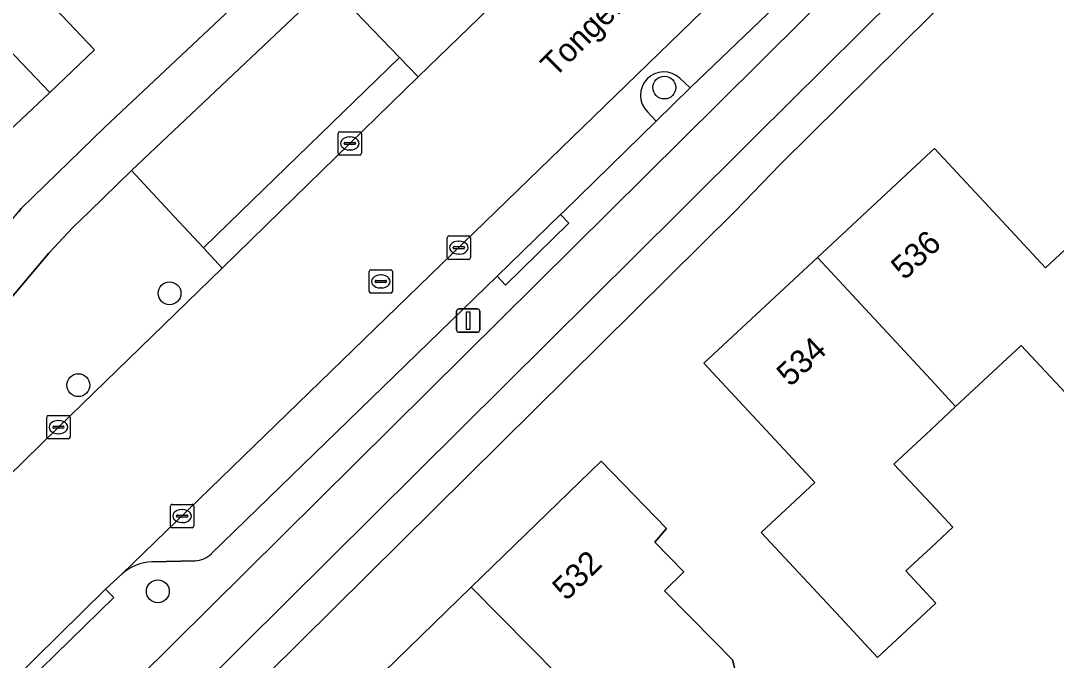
# Model space of a CAD drawing. Extents: x 162879 to 165540, y 384011 to 385181.
# Drawn here: x 163961 to 164005.38, y 384230.78 to 384258.16 of the extents above; entities that cross this region are included whole.
import ezdxf

# ---------------------------------------------------------------- set-up
doc = ezdxf.new("R2010")
doc.units = 0
for name, color, linetype in [('IMGEO_Boom', 7, 'Continuous'), ('IMGEO_Erf', 7, 'Continuous'), ('IMGEO_Fietspad_open', 7, 'Continuous'), ('IMGEO_Groenvoorziening', 7, 'Continuous'), ('IMGEO_Kolk', 7, 'Continuous'), ('IMGEO_Lichtmast', 7, 'Continuous'), ('IMGEO_Openbare_ruimte_label', 7, 'Continuous'), ('IMGEO_Pand', 7, 'Continuous'), ('IMGEO_Pand_nummerreeks', 7, 'Continuous'), ('IMGEO_Parkeervlak_open', 7, 'Continuous'), ('IMGEO_Rijbaan_lokaal_gesloten', 7, 'Continuous'), ('IMGEO_Rioolput', 7, 'Continuous'), ('IMGEO_Verkeerseiland_open', 7, 'Continuous'), ('IMGEO_Voetpad_open', 7, 'Continuous')]:
    doc.layers.add(name, color=color, linetype=linetype)

msp = doc.modelspace()

# ---------------------------------------------------------------- linework, layer by layer
at = {"layer": 'IMGEO_Boom'}
for centre in [(163988.587, 384255.303), (163967.38, 384246.494), (163963.471, 384242.56), (163966.878, 384233.731)]:
    msp.add_circle(centre, 0.489, dxfattribs=at)
at = {"layer": 'IMGEO_Erf'}
for points in [[(164054.659, 384311.633), (164016.589, 384274.641), (164013.705, 384271.839), (164009.873, 384268.115), (164006.301, 384264.46), (164004.769, 384262.989), (164003.136, 384261.267), (164000.53, 384258.712), (164000.421, 384258.798), (164000, 384258.382), (163993.563, 384252.019), (163991.6, 384250), (163967.269, 384225.92)], [(164006.403, 384241.554), (164003.876, 384244.264), (164001.068, 384241.645), (164000, 384240.649), (163998.426, 384239.181), (164000, 384237.492), (164000.946, 384236.477), (164000, 384235.595), (163998.936, 384234.603), (164000, 384233.459), (164000.217, 384233.226), (164000, 384233.024), (163997.721, 384230.902), (163996.147, 384232.592), (163992.74, 384236.252), (163995.038, 384238.391), (163990.281, 384243.499), (163995.146, 384248.028), (163997.264, 384250), (164000, 384252.547), (164000.159, 384252.695), (164002.672, 384250), (164004.921, 384247.588), (164007.2, 384249.713)], [(163976.038, 384229.763), (163980.305, 384233.904), (163985.874, 384239.31), (163988.681, 384236.426), (163988.178, 384235.832), (163989.421, 384234.574), (163988.59, 384233.752), (163990.749, 384231.57), (163991.514, 384230.806), (163992.767, 384225.971)]]:
    msp.add_lwpolyline(points, dxfattribs=at)
at = {"layer": 'IMGEO_Fietspad_open'}
for points in [[(163952.698, 384236.935), (163962.207, 384248.21), (163963.237, 384249.314), (163963.944, 384250), (163965.748, 384251.752), (163974.212, 384259.744), (163980.085, 384265.216), (163983.091, 384267.87), (163990.403, 384273.737), (163995.691, 384277.98), (163996.523, 384278.637), (164000, 384281.541), (164000.811, 384282.218), (164002.596, 384283.885), (164005.472, 384286.656), (164009.249, 384290.386), (164048.264, 384328.35)], [(164038.698, 384321.975), (164000, 384284.353), (163999.503, 384283.87), (163997.215, 384281.927), (163981.644, 384269.371), (163977.889, 384266.075), (163970.001, 384258.672), (163964.607, 384253.61), (163961.028, 384250.126), (163960.922, 384250)], [(164056.261, 384318.565), (164052.162, 384314.789), (164006.668, 384270.584), (164000.239, 384263.885), (164000, 384263.648), (163990.948, 384254.661), (163986.238, 384250), (163945.765, 384209.948), (163927.179, 384191.226)], [(163960.692, 384221.686), (163966.751, 384227.692), (163989.256, 384250), (163992.452, 384253.182), (164000, 384260.664), (164001.789, 384262.437), (164008.279, 384269.229), (164053.426, 384313.105), (164057.135, 384316.464)]]:
    msp.add_lwpolyline(points, dxfattribs=at)
at = {"layer": 'IMGEO_Groenvoorziening'}
msp.add_lwpolyline([(163950.586, 384271.114), (163948.675, 384269.285), (163962.252, 384255.095), (163964.164, 384256.924), (163962.495, 384258.668)], close=True, dxfattribs=at)
for points in [[(163978.041, 384255.759), (163982.381, 384259.977)], [(163974.212, 384259.744), (163977.238, 384256.594)], [(163977.238, 384256.594), (163978.041, 384255.759)], [(163987.857, 384254.267), (163988.24, 384253.859), (163989.694, 384255.291), (163989.249, 384255.698)], [(163952.731, 384236.224), (163955.276, 384233.578), (163962.618, 384240.761), (163969.641, 384247.575), (163968.831, 384248.444), (163967.381, 384250), (163965.748, 384251.752), (163963.944, 384250), (163963.237, 384249.314), (163962.207, 384248.21), (163952.698, 384236.935)]]:
    msp.add_lwpolyline(points, dxfattribs=at)
msp.add_arc((163988.562, 384254.974), 0.998, 46.4856, 225.0974, dxfattribs=at)
at = {"layer": 'IMGEO_Kolk'}
for p, q in [((163974.605, 384252.486), (163974.605, 384253.338)), ((163974.68, 384253.412), (163975.532, 384253.412)), ((163975.606, 384253.338), (163975.606, 384252.486)), ((163974.864, 384252.906), (163974.864, 384252.918)), ((163975.302, 384252.869), (163974.904, 384252.869)), ((163974.907, 384252.955), (163975.305, 384252.955)), ((163975.093, 384253.192), (163975.118, 384253.192)), ((163975.348, 384252.918), (163975.348, 384252.906)), ((163975.532, 384252.412), (163974.68, 384252.412)), ((163975.116, 384252.632), (163975.091, 384252.632)), ((163979.278, 384248.021), (163979.278, 384248.873)), ((163979.353, 384248.947), (163980.205, 384248.947)), ((163980.279, 384248.873), (163980.279, 384248.021)), ((163979.537, 384248.441), (163979.537, 384248.453)), ((163979.975, 384248.404), (163979.577, 384248.404)), ((163979.58, 384248.49), (163979.978, 384248.49)), ((163979.766, 384248.727), (163979.791, 384248.727)), ((163980.021, 384248.453), (163980.021, 384248.441)), ((163980.205, 384247.947), (163979.353, 384247.947)), ((163979.789, 384248.167), (163979.764, 384248.167)), ((163962.191, 384241.262), (163963.043, 384241.262)), ((163962.116, 384240.336), (163962.116, 384241.188)), ((163962.418, 384240.805), (163962.816, 384240.805)), ((163962.604, 384241.042), (163962.629, 384241.042)), ((163963.117, 384241.188), (163963.117, 384240.336)), ((163962.375, 384240.756), (163962.375, 384240.768)), ((163962.813, 384240.719), (163962.415, 384240.719)), ((163962.627, 384240.482), (163962.602, 384240.482)), ((163962.859, 384240.768), (163962.859, 384240.756)), ((163963.043, 384240.262), (163962.191, 384240.262)), ((163967.418, 384236.531), (163967.418, 384237.383)), ((163967.493, 384237.457), (163968.345, 384237.457)), ((163968.419, 384237.383), (163968.419, 384236.531)), ((163967.677, 384236.951), (163967.677, 384236.963)), ((163968.115, 384236.914), (163967.717, 384236.914)), ((163967.72, 384237), (163968.118, 384237)), ((163967.906, 384237.237), (163967.931, 384237.237)), ((163968.161, 384236.963), (163968.161, 384236.951)), ((163968.345, 384236.457), (163967.493, 384236.457)), ((163967.929, 384236.677), (163967.904, 384236.677))]:
    msp.add_line(p, q, dxfattribs=at)
for points in [[(163974.605, 384252.486), (163974.605, 384253.338)], [(163974.68, 384253.412), (163975.532, 384253.412)], [(163975.606, 384253.338), (163975.606, 384252.486)], [(163975.532, 384252.412), (163974.68, 384252.412)], [(163979.278, 384248.021), (163979.278, 384248.873)], [(163979.353, 384248.947), (163980.205, 384248.947)], [(163980.279, 384248.873), (163980.279, 384248.021)], [(163980.205, 384247.947), (163979.353, 384247.947)], [(163962.191, 384241.262), (163963.043, 384241.262)], [(163962.116, 384240.336), (163962.116, 384241.188)], [(163963.117, 384241.188), (163963.117, 384240.336)], [(163963.043, 384240.262), (163962.191, 384240.262)], [(163967.418, 384236.531), (163967.418, 384237.383)], [(163967.493, 384237.457), (163968.345, 384237.457)], [(163968.419, 384237.383), (163968.419, 384236.531)], [(163968.345, 384236.457), (163967.493, 384236.457)]]:
    msp.add_lwpolyline(points, dxfattribs=at)
for centre, radius, start, end in [((163974.682, 384253.336), 0.0765, 91.552, 178.448), ((163974.682, 384253.336), 0.0765, 91.552, 178.448), ((163975.53, 384253.336), 0.0765, 1.552, 88.448), ((163975.53, 384253.336), 0.0765, 1.552, 88.448), ((163974.904, 384252.915), 0.0403, 85.8775, 175.7526), ((163974.901, 384252.905), 0.0366, 178.938, 274.7102), ((163975.305, 384252.912), 0.043, 264.8664, 352.4533), ((163975.309, 384252.917), 0.0386, 1.7309, 96.639), ((163974.682, 384252.488), 0.0765, 181.552, 268.448), ((163974.682, 384252.488), 0.0765, 181.552, 268.448), ((163975.53, 384252.488), 0.0765, 271.552, 358.448), ((163975.53, 384252.488), 0.0765, 271.552, 358.448), ((163979.355, 384248.871), 0.0765, 91.552, 178.448), ((163979.355, 384248.871), 0.0765, 91.552, 178.448), ((163980.203, 384248.871), 0.0765, 1.552, 88.448), ((163980.203, 384248.871), 0.0765, 1.552, 88.448), ((163979.577, 384248.45), 0.0403, 85.8775, 175.7526), ((163979.574, 384248.44), 0.0366, 178.938, 274.7102), ((163979.978, 384248.447), 0.043, 264.8664, 352.4533), ((163979.982, 384248.452), 0.0386, 1.7309, 96.639), ((163979.355, 384248.023), 0.0765, 181.552, 268.448), ((163979.355, 384248.023), 0.0765, 181.552, 268.448), ((163980.203, 384248.023), 0.0765, 271.552, 358.448), ((163980.203, 384248.023), 0.0765, 271.552, 358.448), ((163962.193, 384241.186), 0.0765, 91.552, 178.448), ((163962.193, 384241.186), 0.0765, 91.552, 178.448), ((163963.041, 384241.186), 0.0765, 1.552, 88.448), ((163963.041, 384241.186), 0.0765, 1.552, 88.448), ((163962.415, 384240.765), 0.0403, 85.8775, 175.7526), ((163962.82, 384240.767), 0.0386, 1.7309, 96.639), ((163962.412, 384240.755), 0.0366, 178.938, 274.7102), ((163962.816, 384240.762), 0.043, 264.8664, 352.4533), ((163962.193, 384240.338), 0.0765, 181.552, 268.448), ((163962.193, 384240.338), 0.0765, 181.552, 268.448), ((163963.041, 384240.338), 0.0765, 271.552, 358.448), ((163963.041, 384240.338), 0.0765, 271.552, 358.448), ((163967.495, 384237.381), 0.0765, 91.552, 178.448), ((163967.495, 384237.381), 0.0765, 91.552, 178.448), ((163968.343, 384237.381), 0.0765, 1.552, 88.448), ((163968.343, 384237.381), 0.0765, 1.552, 88.448), ((163967.717, 384236.96), 0.0403, 85.8775, 175.7526), ((163967.714, 384236.95), 0.0366, 178.938, 274.7102), ((163968.118, 384236.957), 0.043, 264.8664, 352.4533), ((163968.122, 384236.962), 0.0386, 1.7309, 96.639), ((163967.495, 384236.533), 0.0765, 181.552, 268.448), ((163967.495, 384236.533), 0.0765, 181.552, 268.448), ((163968.343, 384236.533), 0.0765, 271.552, 358.448), ((163968.343, 384236.533), 0.0765, 271.552, 358.448)]:
    msp.add_arc(centre, radius, start, end, dxfattribs=at)
for centre, major_axis, ratio, start_param, end_param in [((163975.092, 384252.912), (-0.387, 0.002), 0.722429, 4.712389, 7.853982), ((163975.117, 384252.912), (-0.39, 0.002), 0.717154, 1.570796, 4.712389), ((163979.765, 384248.447), (-0.387, 0.002), 0.722429, 4.712389, 7.853982), ((163979.79, 384248.447), (-0.39, 0.002), 0.717154, 1.570796, 4.712389), ((163962.603, 384240.762), (-0.387, 0.002), 0.722429, 4.712389, 7.853982), ((163962.628, 384240.762), (-0.39, 0.002), 0.717154, 1.570796, 4.712389), ((163967.905, 384236.957), (-0.387, 0.002), 0.722429, 4.712389, 7.853982), ((163967.93, 384236.957), (-0.39, 0.002), 0.717154, 1.570796, 4.712389)]:
    msp.add_ellipse(centre, major_axis=major_axis, ratio=ratio, start_param=start_param, end_param=end_param, dxfattribs=at)
at = {"layer": 'IMGEO_Lichtmast'}
for p, q in [((163979.683, 384244.925), (163979.683, 384245.725)), ((163979.683, 384245.725), (163979.683, 384244.925)), ((163979.783, 384245.825), (163980.573, 384245.825)), ((163980.573, 384245.825), (163979.783, 384245.825)), ((163980.673, 384245.725), (163980.673, 384244.925)), ((163980.673, 384244.925), (163980.673, 384245.725)), ((163980.573, 384244.825), (163979.783, 384244.825)), ((163979.783, 384244.825), (163980.573, 384244.825))]:
    msp.add_line(p, q, dxfattribs=at)
msp.add_lwpolyline([(163980.103, 384245.7), (163980.253, 384245.7), (163980.253, 384244.95), (163980.103, 384244.95), (163980.103, 384245.7)], dxfattribs=at)
for centre, start, end in [((163979.783, 384245.725), 90, 180), ((163979.783, 384245.725), 90, 180), ((163980.573, 384245.725), 0, 90), ((163980.573, 384245.725), 360, 90), ((163979.783, 384244.925), 180, 270), ((163979.783, 384244.925), 180, 270), ((163980.573, 384244.925), 270, 0), ((163980.573, 384244.925), 270, 0)]:
    msp.add_arc(centre, 0.1, start, end, dxfattribs=at)
at = {"layer": 'IMGEO_Pand'}
for points in [[(164001.068, 384241.645), (164003.876, 384244.264), (164006.403, 384241.554), (164008.413, 384243.428), (164009.694, 384242.055), (164012.179, 384244.371), (164010.609, 384246.055), (164007.2, 384249.713), (164004.921, 384247.588), (164002.672, 384250), (164000.159, 384252.695), (164000, 384252.547), (163997.264, 384250), (163995.146, 384248.028), (164000, 384242.796)], [(164001.068, 384241.645), (164000, 384242.796), (163995.146, 384248.028), (163990.281, 384243.499), (163995.038, 384238.391), (163992.74, 384236.252), (163996.147, 384232.592), (163997.721, 384230.902), (164000, 384233.024), (164000.217, 384233.226), (164000, 384233.459), (163998.936, 384234.603), (164000, 384235.595), (164000.946, 384236.477), (164000, 384237.492), (163998.426, 384239.181), (164000, 384240.649)], [(163988.59, 384233.752), (163989.421, 384234.574), (163988.178, 384235.832), (163988.681, 384236.426), (163985.874, 384239.31), (163980.305, 384233.904), (163989.018, 384225.098), (163990.535, 384223.775), (163992.767, 384225.971), (163991.514, 384230.806), (163990.749, 384231.57)], [(163982.432, 384223.309), (163984.673, 384225.525), (163987.035, 384223.137), (163989.018, 384225.098), (163980.305, 384233.904), (163976.038, 384229.763)]]:
    msp.add_lwpolyline(points, close=True, dxfattribs=at)
at = {"layer": 'IMGEO_Parkeervlak_open'}
for points in [[(164053.349, 384319.713), (164052.622, 384319.055), (164040.448, 384307.294), (164038.259, 384305.21), (164038.119, 384305.035), (164012.688, 384280.365), (164012.541, 384280.223), (164000, 384268.063), (163981.371, 384250), (163965.356, 384234.478)], [(163989.249, 384255.698), (163989.694, 384255.291), (163993.68, 384259.114), (163999.653, 384264.911)], [(163969.173, 384235.345), (163981.426, 384247.222), (163984.136, 384249.864), (163984.276, 384250), (163988.24, 384253.859), (163987.857, 384254.267)], [(163966.628, 384234.999), (163968.472, 384235.04)]]:
    msp.add_lwpolyline(points, dxfattribs=at)
for centre, radius, start, end in [((163988.562, 384254.974), 0.998, 46.4856, 225.0974), ((163968.447, 384236.056), 1.017, 271.4321, 315.595), ((163966.726, 384232.947), 2.054, 92.7267, 131.8204)]:
    msp.add_arc(centre, radius, start, end, dxfattribs=at)
at = {"layer": 'IMGEO_Rijbaan_lokaal_gesloten'}
for points in [[(164050.284, 384325.893), (164049.449, 384325.203), (164044.931, 384320.803), (164044.157, 384319.964), (164030.101, 384306.298), (164017.855, 384294.412), (164015.039, 384291.655), (164013.757, 384290.387), (164010.515, 384287.269), (164009.34, 384286.137), (164008.944, 384285.756), (164008.75, 384285.568), (164007.099, 384283.962), (164004.65, 384281.541), (164000, 384277.041), (163996.638, 384273.794), (163990, 384267.38), (163982.381, 384259.977), (163978.041, 384255.759), (163975.107, 384252.911), (163972.125, 384250), (163969.641, 384247.575), (163962.618, 384240.761), (163955.276, 384233.578)], [(163943.158, 384212.885), (163957.14, 384226.516), (163960.614, 384229.875), (163964.64, 384233.827), (163965.356, 384234.478), (163981.371, 384250), (164000, 384268.063), (164012.541, 384280.223), (164012.688, 384280.365), (164038.119, 384305.035), (164038.259, 384305.21), (164040.448, 384307.294), (164052.622, 384319.055), (164053.349, 384319.713)]]:
    msp.add_lwpolyline(points, dxfattribs=at)
at = {"layer": 'IMGEO_Rioolput'}
for p, q in [((163976.009, 384247.503), (163976.861, 384247.503)), ((163975.934, 384246.577), (163975.934, 384247.429)), ((163976.193, 384246.997), (163976.193, 384247.009)), ((163976.236, 384247.046), (163976.634, 384247.046)), ((163976.422, 384247.283), (163976.447, 384247.283)), ((163976.677, 384247.009), (163976.677, 384246.997)), ((163976.935, 384247.429), (163976.935, 384246.577)), ((163976.631, 384246.96), (163976.233, 384246.96)), ((163976.445, 384246.723), (163976.42, 384246.723)), ((163976.861, 384246.503), (163976.009, 384246.503))]:
    msp.add_line(p, q, dxfattribs=at)
for points in [[(163976.009, 384247.503), (163976.861, 384247.503)], [(163975.934, 384246.577), (163975.934, 384247.429)], [(163976.935, 384247.429), (163976.935, 384246.577)], [(163976.861, 384246.503), (163976.009, 384246.503)]]:
    msp.add_lwpolyline(points, dxfattribs=at)
for centre, radius, start, end in [((163976.011, 384247.427), 0.0765, 91.552, 178.448), ((163976.011, 384247.427), 0.0765, 91.552, 178.448), ((163976.859, 384247.427), 0.0765, 1.552, 88.448), ((163976.859, 384247.427), 0.0765, 1.552, 88.448), ((163976.233, 384247.006), 0.0403, 85.8775, 175.7526), ((163976.638, 384247.008), 0.0386, 1.7309, 96.639), ((163976.011, 384246.579), 0.0765, 181.552, 268.448), ((163976.011, 384246.579), 0.0765, 181.552, 268.448), ((163976.23, 384246.996), 0.0366, 178.938, 274.7102), ((163976.634, 384247.003), 0.043, 264.8664, 352.4533), ((163976.859, 384246.579), 0.0765, 271.552, 358.448), ((163976.859, 384246.579), 0.0765, 271.552, 358.448)]:
    msp.add_arc(centre, radius, start, end, dxfattribs=at)
for centre, major_axis, ratio, start_param, end_param in [((163976.421, 384247.003), (-0.387, 0.002), 0.722429, 4.712389, 7.853982), ((163976.446, 384247.003), (-0.39, 0.002), 0.717154, 1.570796, 4.712389)]:
    msp.add_ellipse(centre, major_axis=major_axis, ratio=ratio, start_param=start_param, end_param=end_param, dxfattribs=at)
at = {"layer": 'IMGEO_Verkeerseiland_open'}
for points in [[(163927.179, 384191.226), (163945.765, 384209.948), (163986.238, 384250), (163990.948, 384254.661), (164000, 384263.648), (164000.239, 384263.885), (164006.668, 384270.584), (164052.162, 384314.789)], [(163999.653, 384264.911), (164000, 384264.524), (163994.053, 384258.743), (163993.68, 384259.114), (163989.694, 384255.291), (163988.24, 384253.859), (163984.276, 384250), (163984.136, 384249.864), (163984.494, 384249.492), (163981.783, 384246.842), (163981.426, 384247.222), (163969.173, 384235.345)], [(163968.472, 384235.04), (163966.628, 384234.999)], [(163965.356, 384234.478), (163964.64, 384233.827), (163964.989, 384233.469), (163957.489, 384226.158), (163957.14, 384226.516), (163943.158, 384212.885)]]:
    msp.add_lwpolyline(points, dxfattribs=at)
for centre, radius, start, end in [((163968.447, 384236.056), 1.017, 271.4321, 315.595), ((163966.726, 384232.947), 2.054, 92.7267, 131.8204)]:
    msp.add_arc(centre, radius, start, end, dxfattribs=at)
at = {"layer": 'IMGEO_Voetpad_open'}
for points in [[(163967.269, 384225.92), (163991.6, 384250), (163993.563, 384252.019), (164000, 384258.382), (164000.421, 384258.798), (164000.53, 384258.712), (164003.136, 384261.267), (164004.769, 384262.989), (164006.301, 384264.46), (164009.873, 384268.115), (164013.705, 384271.839), (164016.589, 384274.641), (164054.659, 384311.633), (164056.143, 384312.967), (164056.873, 384313.629), (164059.742, 384310.757), (164061.479, 384312.495), (164065.831, 384316.8), (164067.159, 384318.159), (164068.094, 384318.642), (164075.088, 384322.341), (164075.109, 384322.449), (164073.319, 384326.088)], [(164057.135, 384316.464), (164053.426, 384313.105), (164008.279, 384269.229), (164001.789, 384262.437), (164000, 384260.664), (163992.452, 384253.182), (163989.256, 384250), (163966.751, 384227.692), (163960.692, 384221.686)], [(163960.039, 384253.025), (163962.252, 384255.095), (163948.675, 384269.285), (163950.586, 384271.114), (163944.272, 384277.641)], [(163951.369, 384238.631), (163960.922, 384250), (163961.028, 384250.126), (163964.607, 384253.61), (163970.001, 384258.672), (163968.259, 384260.47), (163966.433, 384262.388), (163962.758, 384258.92), (163962.495, 384258.668), (163964.164, 384256.924), (163962.252, 384255.095), (163960.039, 384253.025)]]:
    msp.add_lwpolyline(points, dxfattribs=at)
for points in [[(163968.831, 384248.444), (163970.436, 384250), (163977.238, 384256.594), (163974.212, 384259.744), (163965.748, 384251.752), (163967.381, 384250)], [(163968.831, 384248.444), (163969.641, 384247.575), (163972.125, 384250), (163975.107, 384252.911), (163978.041, 384255.759), (163977.238, 384256.594), (163970.436, 384250)], [(163981.426, 384247.222), (163981.783, 384246.842), (163984.494, 384249.492), (163984.136, 384249.864)], [(163957.14, 384226.516), (163957.489, 384226.158), (163964.989, 384233.469), (163964.64, 384233.827), (163960.614, 384229.875)]]:
    msp.add_lwpolyline(points, close=True, dxfattribs=at)

# ---------------------------------------------------------------- texts
at = {"layer": 'IMGEO_Openbare_ruimte_label'}
msp.add_text('Tongelresestraat', height=1, rotation=44.8379, dxfattribs=at).set_placement((163983.885, 384255.694))
at = {"layer": 'IMGEO_Pand_nummerreeks'}
for s, rotation, p in [('536', 42.5634, (163998.874, 384247.024)), ('534', 42.9523, (163993.977, 384242.458)), ('532', 44.1464, (163984.383, 384233.291))]:
    msp.add_text(s, height=1, rotation=rotation, dxfattribs=at).set_placement(p)

doc.saveas('drawing.dxf')
